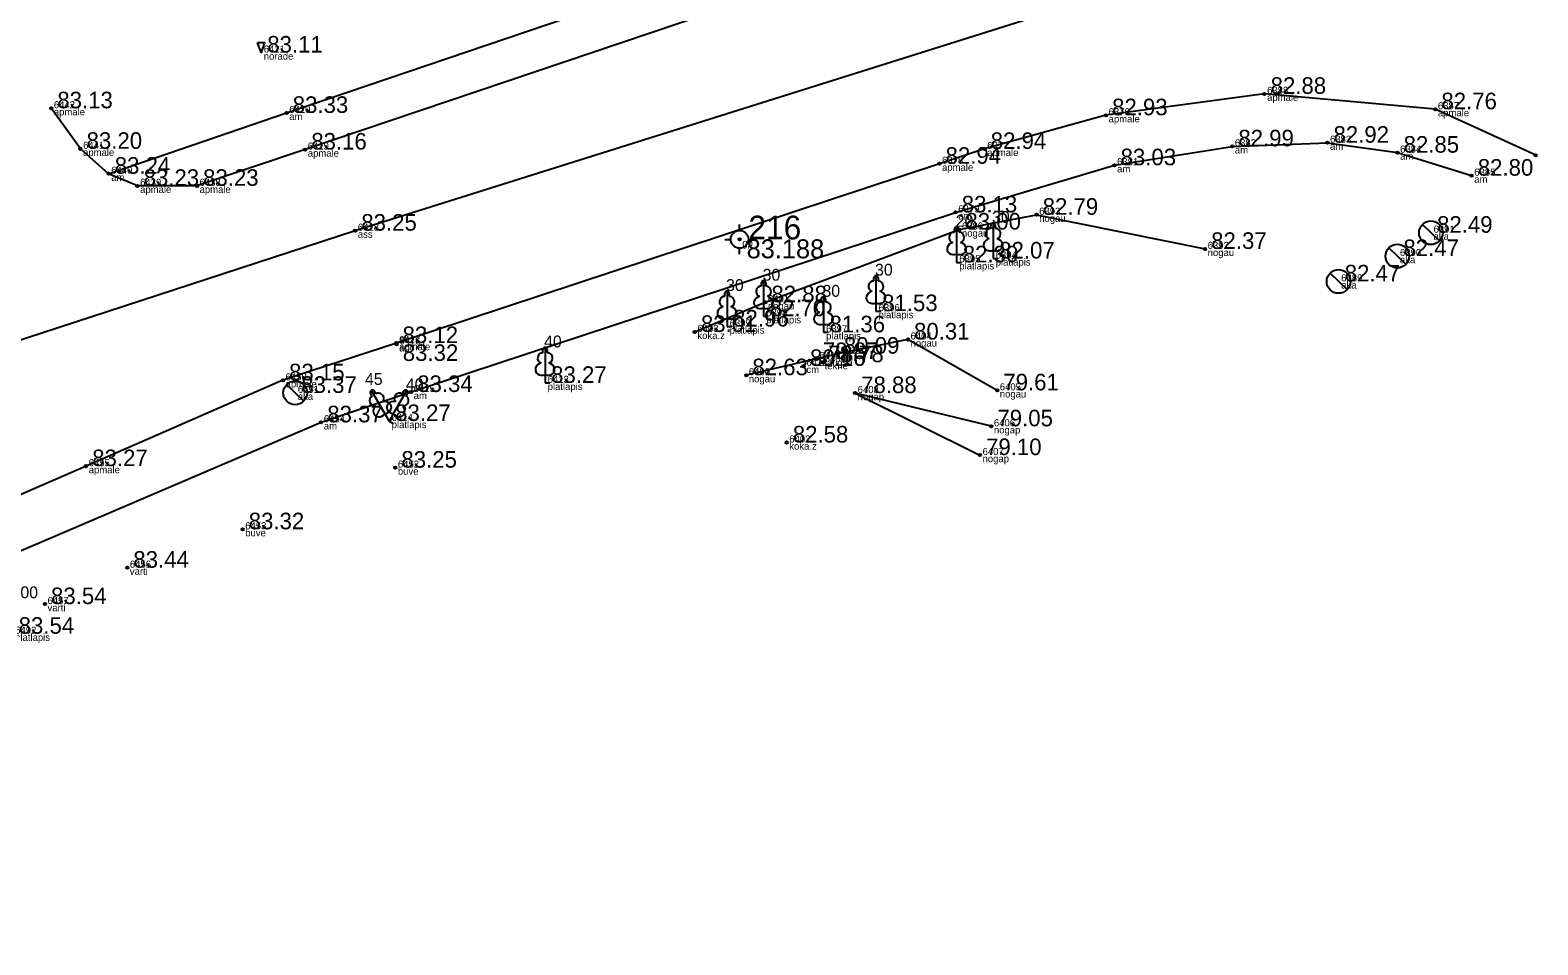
# Model space of a CAD drawing. Extents: x 614911 to 615803, y 262110 to 264311.
# Drawn here: x 615293.4 to 615357.1, y 262551.4 to 262590 of the extents above; entities that cross this region are included whole.
import ezdxf

# ---------------------------------------------------------------- set-up
doc = ezdxf.new("R2010")
doc.units = 0
for name, color, linetype in [('Level 1', 7, 'Continuous'), ('Level 12', 7, 'Continuous'), ('Level 19', 7, 'Continuous'), ('Level 31', 7, 'Continuous'), ('Level 37', 7, 'Continuous'), ('Level 53', 7, 'Continuous'), ('Level 54', 7, 'Continuous'), ('Level 57', 7, 'Continuous'), ('Level 58', 7, 'Continuous')]:
    doc.layers.add(name, color=color, linetype=linetype)

msp = doc.modelspace()

# ---------------------------------------------------------------- linework, layer by layer
at = {"layer": 'Level 1'}
for p, q in [((615332.537, 262580.548), (615332.537, 262580.201)), ((615334.075, 262580.71), (615334.075, 262580.363)), ((615334.075, 262580.363), (615334.275, 262580.363)), ((615332.537, 262580.201), (615332.737, 262580.201)), ((615329.131, 262578.488), (615329.131, 262578.141)), ((615322.843, 262577.839), (615322.843, 262577.492)), ((615324.386, 262578.275), (615324.386, 262577.928)), ((615324.386, 262577.928), (615324.586, 262577.928)), ((615329.131, 262578.141), (615329.331, 262578.141)), ((615322.843, 262577.492), (615323.043, 262577.492)), ((615326.913, 262577.595), (615326.913, 262577.248)), ((615326.913, 262577.248), (615327.113, 262577.248)), ((615315.16, 262575.458), (615315.16, 262575.111)), ((615315.16, 262575.111), (615315.36, 262575.111)), ((615308.402, 262573.805), (615308.575, 262573.504)), ((615308.748, 262573.805), (615308.575, 262573.504)), ((615308.575, 262573.504), (615308.748, 262573.604)), ((615308.575, 262573.504), (615308.748, 262573.404))]:
    msp.add_line(p, q, dxfattribs=at)
for points in [[(615332.537, 262581.701), (615332.537, 262580.548)], [(615334.075, 262581.863), (615334.075, 262580.71)], [(615334.165, 262581.631), (615334.164, 262581.632)], [(615332.627, 262581.469), (615332.626, 262581.47)], [(615324.386, 262579.428), (615324.386, 262578.275)], [(615324.476, 262579.196), (615324.475, 262579.197)], [(615329.131, 262579.641), (615329.131, 262578.488)], [(615329.221, 262579.409), (615329.22, 262579.41)], [(615322.843, 262578.992), (615322.843, 262577.839)], [(615322.933, 262578.76), (615322.932, 262578.761)], [(615326.913, 262578.748), (615326.913, 262577.595)], [(615327.003, 262578.516), (615327.002, 262578.517)], [(615315.16, 262576.611), (615315.16, 262575.458)], [(615315.25, 262576.379), (615315.249, 262576.38)], [(615307.825, 262574.803), (615308.402, 262573.805)], [(615308.019, 262574.647), (615308.017, 262574.647)], [(615309.325, 262574.803), (615308.748, 262573.805)], [(615309.286, 262574.557), (615309.286, 262574.558)]]:
    msp.add_lwpolyline(points, dxfattribs=at)
for centre, major_axis, ratio, start_param, end_param in [((615332.537, 262581.551), (0, -0.15), 0.707107, 3.14537, 5.287485), ((615332.537, 262581.551), (0, -0.15), 0.707107, 0.995701, 3.137816), ((615333.947, 262581.418), (-0.039, -0.212), 0.861323, 3.141593, 6.283185), ((615334.075, 262581.713), (0, -0.15), 0.707107, 3.14537, 5.287485), ((615334.075, 262581.713), (0, -0.15), 0.707107, 0.995701, 3.137816), ((615334.203, 262581.418), (0.039, -0.212), 0.861323, 0, 3.141593), ((615332.447, 262580.794), (0.307, 0.095), 0.814445, 1.570796, 4.752015), ((615332.409, 262581.256), (-0.039, -0.212), 0.861323, 3.141593, 6.283185), ((615332.627, 262580.794), (-0.307, 0.095), 0.814445, 1.531171, 4.712389), ((615332.665, 262581.256), (0.039, -0.212), 0.861323, 0, 3.141593), ((615333.985, 262580.956), (0.307, 0.095), 0.814445, 1.570796, 4.752015), ((615334.165, 262580.956), (-0.307, 0.095), 0.814445, 1.531171, 4.712389), ((615324.258, 262578.983), (-0.039, -0.212), 0.861323, 3.141593, 6.283185), ((615324.386, 262579.278), (0, -0.15), 0.707107, 3.14537, 5.287485), ((615324.386, 262579.278), (0, -0.15), 0.707107, 0.995701, 3.137816), ((615324.514, 262578.983), (0.039, -0.212), 0.861323, 0, 3.141593), ((615329.003, 262579.196), (-0.039, -0.212), 0.861323, 3.141593, 6.283185), ((615329.131, 262579.491), (0, -0.15), 0.707107, 3.14537, 5.287485), ((615329.131, 262579.491), (0, -0.15), 0.707107, 0.995701, 3.137816), ((615329.259, 262579.196), (0.039, -0.212), 0.861323, 0, 3.141593), ((615322.715, 262578.547), (-0.039, -0.212), 0.861323, 3.141593, 6.283185), ((615322.843, 262578.842), (0, -0.15), 0.707107, 3.14537, 5.287485), ((615322.843, 262578.842), (0, -0.15), 0.707107, 0.995701, 3.137816), ((615322.971, 262578.547), (0.039, -0.212), 0.861323, 0, 3.141593), ((615324.296, 262578.521), (0.307, 0.095), 0.814445, 1.570796, 4.752015), ((615324.476, 262578.521), (-0.307, 0.095), 0.814445, 1.531171, 4.712389), ((615326.785, 262578.303), (-0.039, -0.212), 0.861323, 3.141593, 6.283185), ((615326.913, 262578.598), (0, -0.15), 0.707107, 3.14537, 5.287485), ((615326.913, 262578.598), (0, -0.15), 0.707107, 0.995701, 3.137816), ((615327.041, 262578.303), (0.039, -0.212), 0.861323, 0, 3.141593), ((615329.041, 262578.734), (0.307, 0.095), 0.814445, 1.570796, 4.752015), ((615329.221, 262578.734), (-0.307, 0.095), 0.814445, 1.531171, 4.712389), ((615322.753, 262578.085), (0.307, 0.095), 0.814445, 1.570796, 4.752015), ((615322.933, 262578.085), (-0.307, 0.095), 0.814445, 1.531171, 4.712389), ((615326.823, 262577.841), (0.307, 0.095), 0.814445, 1.570796, 4.752015), ((615327.003, 262577.841), (-0.307, 0.095), 0.814445, 1.531171, 4.712389), ((615315.16, 262576.461), (0, -0.15), 0.707107, 3.14537, 5.287485), ((615315.16, 262576.461), (0, -0.15), 0.707107, 0.995701, 3.137816), ((615315.07, 262575.704), (0.307, 0.095), 0.814445, 1.570796, 4.752015), ((615315.032, 262576.166), (-0.039, -0.212), 0.861323, 3.141593, 6.283185), ((615315.25, 262575.704), (-0.307, 0.095), 0.814445, 1.531171, 4.712389), ((615315.288, 262576.166), (0.039, -0.212), 0.861323, 0, 3.141593), ((615307.9, 262574.673), (0.075, -0.13), 0.707107, 3.14537, 5.287485), ((615307.9, 262574.673), (0.075, -0.13), 0.707107, 0.995701, 3.137816), ((615308.159, 262574.482), (0.14, -0.165), 0.861323, 0, 3.141593), ((615308.991, 262574.482), (-0.14, -0.165), 0.861323, 3.141593, 6.283185), ((615309.25, 262574.673), (-0.075, -0.13), 0.707107, 3.14537, 5.287485), ((615309.25, 262574.673), (-0.075, -0.13), 0.707107, 0.995701, 3.137816), ((615307.936, 262574.354), (0.073, -0.203), 0.861323, 3.141593, 6.283185), ((615308.201, 262573.973), (0.218, 0.236), 0.814445, 1.570796, 4.752015), ((615308.356, 262574.062), (-0.313, -0.071), 0.814445, 1.531171, 4.712389), ((615308.794, 262574.062), (0.313, -0.071), 0.814445, 1.570796, 4.752015), ((615308.949, 262573.973), (-0.218, 0.236), 0.814445, 1.531171, 4.712389), ((615309.214, 262574.354), (-0.073, -0.203), 0.861323, 0, 3.141593)]:
    msp.add_ellipse(centre, major_axis=major_axis, ratio=ratio, start_param=start_param, end_param=end_param, dxfattribs=at)
at = {"layer": 'Level 12'}
for p, q in [((615352.2, 262581.799), (615352.918, 262581.103)), ((615352.559, 262581.451), (615352.558, 262581.45)), ((615350.781, 262580.814), (615351.499, 262580.118)), ((615351.14, 262580.466), (615351.139, 262580.465)), ((615348.301, 262579.744), (615349.019, 262579.048)), ((615348.66, 262579.396), (615348.659, 262579.395)), ((615304.253, 262575.04), (615304.971, 262574.344)), ((615304.612, 262574.692), (615304.611, 262574.691))]:
    msp.add_line(p, q, dxfattribs=at)
for centre in [(615352.559, 262581.451), (615351.14, 262580.466), (615348.66, 262579.396), (615304.612, 262574.692)]:
    msp.add_circle(centre, 0.5, dxfattribs=at)
at = {"layer": 'Level 19'}
for p, q in [((615323.375, 262581.547), (615323.375, 262581.797)), ((615322.75, 262581.172), (615323, 262581.172)), ((615323.75, 262581.172), (615324, 262581.172)), ((615323.375, 262580.547), (615323.375, 262580.797))]:
    msp.add_line(p, q, dxfattribs=at)
for radius in [0.375, 0.05]:
    msp.add_circle((615323.375, 262581.172), radius, dxfattribs=at)
at = {"layer": 'Level 31'}
for points in [[(615321.482, 262577.263), (615324.458, 262578.515), (615332.649, 262581.585), (615335.91, 262582.21), (615343.023, 262580.767)], [(615334.248, 262574.797), (615330.479, 262576.944), (615327.517, 262576.346), (615323.653, 262575.436)], [(615333.999, 262573.28), (615328.247, 262574.682), (615333.52, 262572.065)]]:
    msp.add_lwpolyline(points, dxfattribs=at)
at = {"layer": 'Level 37'}
for points in [[(615476.187, 262643.105), (615458.456, 262636.285), (615455.532, 262635.291), (615417.043, 262622.511), (615392.656, 262614.448), (615370.569, 262607.047), (615336.588, 262595.609), (615305.033, 262584.961), (615300.465, 262583.431), (615297.955, 262583.43), (615296.735, 262583.941), (615295.547, 262584.993), (615294.312, 262586.703)], [(615457.356, 262631.081), (615418.128, 262618.058), (615393.754, 262609.896), (615371.98, 262602.687), (615338.025, 262591.236), (615307.145, 262581.538), (615241.041, 262559.945), (615223.546, 262552.282)], [(615296.735, 262583.941), (615304.25, 262586.508), (615325.419, 262593.704)], [(615356.984, 262584.722), (615352.742, 262586.663), (615345.533, 262587.313), (615338.841, 262586.409), (615333.717, 262584.987), (615331.809, 262584.362), (615308.887, 262576.793), (615304.096, 262575.221), (615295.785, 262571.598), (615286.131, 262567.411), (615285.324, 262567.051), (615283.784, 262565.987), (615282.05, 262562.916), (615281.763, 262557.961), (615283.171, 262554.743), (615289.725, 262548.582), (615294.175, 262547.097), (615284.75, 262555.97), (615283.171, 262554.743)], [(615290.478, 262554.369), (615287.781, 262556.877), (615285.251, 262560.173), (615285.259, 262562.146), (615285.797, 262564.041), (615287.084, 262565.493), (615305.709, 262573.448), (615309.505, 262574.729), (615332.493, 262582.308), (615339.199, 262584.299), (615344.171, 262585.097), (615348.187, 262585.25), (615351.147, 262584.831), (615354.278, 262583.86)]]:
    msp.add_lwpolyline(points, dxfattribs=at)
at = {"layer": 'Level 57'}
for centre in [(615345.533, 262587.313), (615294.312, 262586.703), (615352.742, 262586.663), (615304.25, 262586.508), (615338.841, 262586.409), (615295.547, 262584.993), (615305.033, 262584.961), (615333.717, 262584.987), (615344.171, 262585.097), (615348.187, 262585.25), (615351.147, 262584.831), (615331.809, 262584.362), (615339.199, 262584.299), (615356.984, 262584.722), (615296.735, 262583.941), (615354.278, 262583.86), (615297.955, 262583.43), (615300.465, 262583.431), (615332.493, 262582.308), (615335.91, 262582.21), (615332.649, 262581.585), (615307.145, 262581.538), (615343.023, 262580.767), (615324.458, 262578.515), (615321.482, 262577.263), (615308.887, 262576.793), (615308.895, 262576.739), (615330.479, 262576.944), (615326.631, 262576.122), (615326.854, 262575.985), (615327.517, 262576.346), (615304.096, 262575.221), (615323.653, 262575.436), (615326.085, 262575.828), (615309.505, 262574.729), (615328.247, 262574.682), (615334.248, 262574.797), (615305.709, 262573.448), (615333.999, 262573.28), (615325.361, 262572.596), (615333.52, 262572.065), (615295.785, 262571.598), (615308.837, 262571.534), (615302.392, 262568.933), (615297.521, 262567.31), (615294.046, 262565.774)]:
    msp.add_circle(centre, 0.05, dxfattribs=at)
at = {"layer": 'Level 58'}
msp.add_lwpolyline([(615303.024, 262589.488), (615303.324, 262589.488), (615303.174, 262589.055)], close=True, dxfattribs=at)
for centre in [(615345.533, 262587.313), (615294.312, 262586.703), (615352.742, 262586.663), (615304.25, 262586.508), (615338.841, 262586.409), (615295.547, 262584.993), (615305.033, 262584.961), (615333.717, 262584.987), (615344.171, 262585.097), (615348.187, 262585.25), (615351.147, 262584.831), (615331.809, 262584.362), (615339.199, 262584.299), (615356.984, 262584.722), (615296.735, 262583.941), (615354.278, 262583.86), (615297.955, 262583.43), (615300.465, 262583.431), (615332.493, 262582.308), (615335.91, 262582.21), (615332.649, 262581.585), (615307.145, 262581.538), (615343.023, 262580.767), (615324.458, 262578.515), (615321.482, 262577.263), (615308.887, 262576.793), (615308.895, 262576.739), (615330.479, 262576.944), (615326.631, 262576.122), (615326.854, 262575.985), (615327.517, 262576.346), (615304.096, 262575.221), (615323.653, 262575.436), (615326.085, 262575.828), (615309.505, 262574.729), (615328.247, 262574.682), (615334.248, 262574.797), (615305.709, 262573.448), (615333.999, 262573.28), (615325.361, 262572.596), (615333.52, 262572.065), (615295.785, 262571.598), (615308.837, 262571.534), (615302.392, 262568.933), (615297.521, 262567.31), (615294.046, 262565.774)]:
    msp.add_circle(centre, 0.05, dxfattribs=at)

# ---------------------------------------------------------------- texts
at = {"layer": 'Level 1'}
for s, p in [(' 30', (615333.85, 262581.863)), (' 20', (615332.312, 262581.701)), (' 30', (615324.161, 262579.428)), (' 30', (615328.906, 262579.641)), (' 30', (615322.618, 262578.992)), (' 30', (615326.688, 262578.748)), (' 40', (615314.935, 262576.611)), (' 45', (615307.375, 262575.028)), (' 40', (615309.1, 262574.803)), (' 100', (615292.455, 262566.023))]:
    msp.add_text(s, height=0.5, dxfattribs=at).set_placement(p)
at = {"layer": 'Level 19'}
for s, height, p in [(' 216', 1, (615323.375, 262581.172)), (' 83.188', 0.8, (615323.375, 262580.372))]:
    msp.add_text(s, height=height, dxfattribs=at).set_placement(p)
at = {"layer": 'Level 53'}
for s, p in [(' norade', (615303.174, 262588.755)), (' apmale', (615294.312, 262586.403)), (' apmale', (615345.533, 262587.013)), (' am', (615304.25, 262586.208)), (' apmale', (615338.841, 262586.109)), (' apmale', (615352.742, 262586.363)), (' apmale', (615295.547, 262584.693)), (' apmale', (615305.033, 262584.661)), (' apmale', (615333.717, 262584.687)), (' am', (615344.171, 262584.797)), (' am', (615348.187, 262584.95)), (' apmale', (615331.809, 262584.062)), (' am', (615339.199, 262583.999)), (' am', (615351.147, 262584.531)), (' am', (615296.735, 262583.641)), (' am', (615354.278, 262583.56)), (' apmale', (615297.955, 262583.13)), (' apmale', (615300.465, 262583.131)), (' am', (615332.493, 262582.008)), (' nogau', (615335.91, 262581.91)), (' ass', (615307.145, 262581.238)), (' gp', (615323.375, 262580.872)), (' nogau', (615332.649, 262581.285)), (' aka', (615352.559, 262581.151)), (' platlapis', (615334.075, 262580.063)), (' nogau', (615343.023, 262580.467)), (' aka', (615351.14, 262580.166)), (' platlapis', (615332.537, 262579.901)), (' aka', (615348.66, 262579.096)), (' nogau', (615324.458, 262578.215)), (' platlapis', (615324.386, 262577.628)), (' platlapis', (615329.131, 262577.841)), (' koka.z', (615321.482, 262576.963)), (' platlapis', (615322.843, 262577.192)), (' platlapis', (615326.913, 262576.948)), (' apmale', (615308.887, 262576.493)), (' ap', (615308.895, 262576.439)), (' nogau', (615330.479, 262576.644)), (' c.augsa', (615326.631, 262575.822)), (' tekne', (615326.854, 262575.685)), (' cm', (615327.517, 262576.046)), (' nogau', (615323.653, 262575.136)), (' cm', (615326.085, 262575.528)), (' apmale', (615304.096, 262574.921)), (' aka', (615304.612, 262574.392)), (' am', (615309.505, 262574.429)), (' platlapis', (615315.16, 262574.811)), (' nogau', (615334.248, 262574.497)), (' nogap', (615328.247, 262574.382)), (' am', (615305.709, 262573.148)), (' platlapis', (615308.575, 262573.204)), (' nogap', (615333.999, 262572.98)), (' koka.z', (615325.361, 262572.296)), (' apmale', (615295.785, 262571.298)), (' buve', (615308.837, 262571.234)), (' nogap', (615333.52, 262571.765)), (' buve', (615302.392, 262568.633)), (' varti', (615297.521, 262567.01)), (' varti', (615294.046, 262565.474)), (' platlapis', (615292.68, 262564.223))]:
    msp.add_text(s, height=0.3, dxfattribs=at).set_placement(p)
at = {"layer": 'Level 54'}
for s, p in [(' 6421', (615303.174, 262589.055)), (' 6388', (615345.533, 262587.313)), (' 6442', (615294.312, 262586.703)), (' 6420', (615304.25, 262586.508)), (' 6376', (615338.841, 262586.409)), (' 6387', (615352.742, 262586.663)), (' 6383', (615348.187, 262585.25)), (' 6441', (615295.547, 262584.993)), (' 6419', (615305.033, 262584.961)), (' 6377', (615333.717, 262584.987)), (' 6382', (615344.171, 262585.097)), (' 6384', (615351.147, 262584.831)), (' 6440', (615296.735, 262583.941)), (' 6378', (615331.809, 262584.362)), (' 6381', (615339.199, 262584.299)), (' 6439', (615297.955, 262583.43)), (' 6438', (615300.465, 262583.431)), (' 6385', (615354.278, 262583.86)), (' 6379', (615332.493, 262582.308)), (' 6393', (615335.91, 262582.21)), (' 6418', (615307.145, 262581.538)), (' 6380', (615332.649, 262581.585)), (' 6391', (615352.559, 262581.451)), (' 6392', (615343.023, 262580.767)), (' 6395', (615332.537, 262580.201)), (' 6394', (615334.075, 262580.363)), (' 6390', (615351.14, 262580.466)), (' 6389', (615348.66, 262579.396)), (' 6401', (615324.458, 262578.515)), (' 6396', (615329.131, 262578.141)), (' 6398', (615324.386, 262577.928)), (' 6403', (615321.482, 262577.263)), (' 6399', (615322.843, 262577.492)), (' 6397', (615326.913, 262577.248)), (' 6404', (615330.479, 262576.944)), (' 6417', (615308.887, 262576.793)), (' 6416', (615308.895, 262576.739)), (' 6411', (615327.517, 262576.346)), (' 6412', (615326.085, 262575.828)), (' 6410', (615326.631, 262576.122)), (' 6409', (615326.854, 262575.985)), (' 6450', (615304.096, 262575.221)), (' 6413', (615315.16, 262575.111)), (' 6400', (615323.653, 262575.436)), (' 6451', (615304.612, 262574.692)), (' 6415', (615309.505, 262574.729)), (' 6408', (615328.247, 262574.682)), (' 6405', (615334.248, 262574.797)), (' 6454', (615305.709, 262573.448)), (' 6414', (615308.575, 262573.504)), (' 6406', (615333.999, 262573.28)), (' 6402', (615325.361, 262572.596)), (' 6407', (615333.52, 262572.065)), (' 6455', (615295.785, 262571.598)), (' 6452', (615308.837, 262571.534)), (' 6453', (615302.392, 262568.933)), (' 6456', (615297.521, 262567.31)), (' 6457', (615294.046, 262565.774)), (' 6492', (615292.68, 262564.523))]:
    msp.add_text(s, height=0.3, dxfattribs=at).set_placement(p)
at = {"layer": 'Level 58'}
for s, p in [(' 83.11', (615303.174, 262589.055)), (' 82.88', (615345.533, 262587.313)), (' 83.13', (615294.312, 262586.703)), (' 82.76', (615352.742, 262586.663)), (' 83.33', (615304.25, 262586.508)), (' 82.93', (615338.841, 262586.409)), (' 83.20', (615295.547, 262584.993)), (' 83.16', (615305.033, 262584.961)), (' 82.94', (615333.717, 262584.987)), (' 82.99', (615344.171, 262585.097)), (' 82.92', (615348.187, 262585.25)), (' 82.85', (615351.147, 262584.831)), (' 82.94', (615331.809, 262584.362)), (' 83.03', (615339.199, 262584.299)), (' 83.24', (615296.735, 262583.941)), (' 82.80', (615354.278, 262583.86)), (' 83.23', (615297.955, 262583.43)), (' 83.23', (615300.465, 262583.431)), (' 83.13', (615332.493, 262582.308)), (' 82.79', (615335.91, 262582.21)), (' 83.00', (615332.649, 262581.585)), (' 83.25', (615307.145, 262581.538)), (' 82.49', (615352.559, 262581.451)), (' 82.07', (615334.075, 262580.363)), (' 82.37', (615343.023, 262580.767)), (' 82.47', (615351.14, 262580.466)), (' 82.30', (615332.537, 262580.201)), (' 82.47', (615348.66, 262579.396)), (' 82.88', (615324.458, 262578.515)), (' 82.70', (615324.386, 262577.928)), (' 81.53', (615329.131, 262578.141)), (' 83.01', (615321.482, 262577.263)), (' 82.96', (615322.843, 262577.492)), (' 81.36', (615326.913, 262577.248)), (' 83.12', (615308.887, 262576.793)), (' 80.31', (615330.479, 262576.944)), (' 83.32', (615308.895, 262576.039)), (' 80.16', (615326.085, 262575.828)), (' 79.87', (615326.631, 262576.122)), (' 78.78', (615326.854, 262575.985)), (' 80.09', (615327.517, 262576.346)), (' 83.15', (615304.096, 262575.221)), (' 82.63', (615323.653, 262575.436)), (' 83.37', (615304.612, 262574.692)), (' 83.34', (615309.505, 262574.729)), (' 83.27', (615315.16, 262575.111)), (' 78.88', (615328.247, 262574.682)), (' 79.61', (615334.248, 262574.797)), (' 83.37', (615305.709, 262573.448)), (' 83.27', (615308.575, 262573.504)), (' 79.05', (615333.999, 262573.28)), (' 82.58', (615325.361, 262572.596)), (' 79.10', (615333.52, 262572.065)), (' 83.27', (615295.785, 262571.598)), (' 83.25', (615308.837, 262571.534)), (' 83.32', (615302.392, 262568.933)), (' 83.44', (615297.521, 262567.31)), (' 83.54', (615294.046, 262565.774)), (' 83.54', (615292.68, 262564.523))]:
    msp.add_text(s, height=0.7, dxfattribs=at).set_placement(p)

doc.saveas('drawing.dxf')
